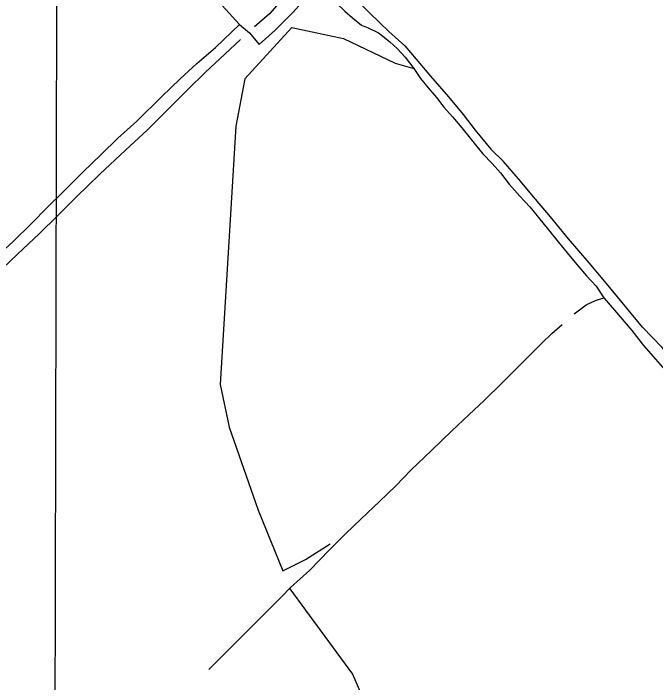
# Model space of a CAD drawing. Extents: x 3161514 to 3199414, y 831166 to 856601.
# Drawn here: x 3191795 to 3193061, y 839966 to 841285 of the extents above; entities that cross this region are included whole.
import ezdxf

# ---------------------------------------------------------------- set-up
doc = ezdxf.new("R2010")
doc.units = 0
for name, color, linetype in [('V-GRID-MAJR', 7, 'Continuous'), ('V-SITE-VEGE', 7, 'Continuous'), ('V-TOPO-SHOR', 7, 'Continuous')]:
    doc.layers.add(name, color=color, linetype=linetype)

msp = doc.modelspace()

# ---------------------------------------------------------------- linework, layer by layer
at = {"layer": 'V-GRID-MAJR'}
msp.add_spline([(3191868.8, 836560.6), (3191883.8, 842621), (3191898.8, 848683.4), (3191913.8, 854745.9), (3191913.8, 854747.8)], degree=3, dxfattribs=at)
at = {"layer": 'V-SITE-VEGE'}
for points in [[(3192102.5, 841409), (3192137.4, 841372.5), (3192173.1, 841333.4), (3192206.8, 841300.8), (3192240.8, 841263.1)], [(3192240.8, 841263.1), (3192260.3, 841246.8), (3192279.7, 841223.8), (3192310.7, 841252.2), (3192345.5, 841287.2), (3192377.2, 841322.7), (3192417.3, 841367.5), (3192441.5, 841343.1), (3192468.5, 841315.4), (3192497.7, 841285.7), (3192535, 841249.8), (3192566.3, 841221.1)], [(3191931.8, 840972.4), (3191967.8, 841007.3), (3192001.1, 841039.1), (3192038.3, 841072.8), (3192087.3, 841121.5), (3192124, 841156.6), (3192156.4, 841186.4), (3192193.4, 841218.2), (3192240.8, 841263.1)], [(3192566.3, 841221.1), (3192589.2, 841194.8), (3192616.9, 841161.6), (3192652.7, 841120.7), (3192681.5, 841085.7), (3192705.2, 841055.1), (3192736.2, 841018)], [(3193034.7, 840667.1), (3192994.8, 840715.2), (3192964.3, 840752.9), (3192929.7, 840793.4), (3192889.1, 840840.8), (3192853.5, 840884.3), (3192824, 840918.8), (3192790.9, 840959), (3192760.9, 840993.6), (3192736.2, 841018)], [(3191613.7, 840663.7), (3191652.9, 840700.8), (3191687.4, 840734.2), (3191724.3, 840769.7), (3191762.8, 840807.1), (3191794.6, 840835.6), (3191830.5, 840871.4), (3191862.1, 840903.2), (3191893.2, 840933.6), (3191931.8, 840972.4)], [(3193458.1, 840887), (3193414.1, 840845.9), (3193366.3, 840801.7), (3193334, 840769.5), (3193299.6, 840734.6), (3193258.3, 840692), (3193225.9, 840659.4), (3193195.1, 840631.5), (3193164, 840600.3), (3193127.4, 840568), (3193102.4, 840592.8), (3193073.1, 840627.5), (3193034.7, 840667.1)]]:
    msp.add_lwpolyline(points, dxfattribs=at)
at = {"layer": 'V-TOPO-SHOR'}
msp.add_line((3192324.4, 840136), (3192180.3, 839991.9), dxfattribs=at)
for points in [[(3192447.5, 841431.7), (3192404.9, 841392.4), (3192381.2, 841368.3), (3192351.1, 841338.9), (3192323.6, 841311.8), (3192299.8, 841284.4), (3192270, 841258.5)], [(3192416.8, 841323.4), (3192432.8, 841304.9), (3192448.5, 841289.7), (3192463.6, 841276.8), (3192480.9, 841261.8), (3192494.4, 841256.9), (3192514.5, 841246.8), (3192525.7, 841238.5), (3192537.2, 841229), (3192551.3, 841216.1)], [(3192344, 841257.8), (3192251.1, 841156), (3192233.4, 841063), (3192202.4, 840554), (3192220.1, 840469.9), (3192277.6, 840306.1), (3192326.3, 840186.6), (3192370.6, 840208.7), (3192419.3, 840239.7)], [(3192344, 841257.8), (3192445.8, 841235.7), (3192547.7, 841187), (3192584.1, 841176.8)], [(3192242.7, 841233.8), (3192211.6, 841204.9), (3192173.7, 841169.2), (3192139.1, 841135.5), (3192097.5, 841093.6), (3192059.1, 841056.1), (3192016.1, 841015.5), (3191965.4, 840968.5)], [(3192551.3, 841216.1), (3192567.5, 841199), (3192584.1, 841176.8), (3192597.6, 841157.2), (3192612.3, 841138.8), (3192628.8, 841119.3), (3192643.7, 841100.3), (3192660.3, 841081.5), (3192675.4, 841063.5), (3192690.3, 841046), (3192703.3, 841029.2), (3192720.3, 841008.8), (3192738.8, 840989.3), (3192754.8, 840970.8), (3192772.5, 840949)], [(3191965.4, 840968.5), (3191919.5, 840923.8), (3191882.4, 840887.1), (3191845.6, 840851), (3191803.3, 840810.4), (3191758.7, 840768.8), (3191720.4, 840731.8), (3191679, 840690.1), (3191645, 840656)], [(3192772.5, 840949), (3192793.3, 840924.7), (3192812.8, 840904.1), (3192830.1, 840882.7), (3192849.8, 840858.9), (3192868.6, 840834.7), (3192886.8, 840813.5), (3192905.9, 840790.2), (3192924.9, 840768.3), (3192943.4, 840747.5), (3192958.7, 840724.7), (3192980.1, 840700.4)], [(3192900.5, 840693), (3192924, 840711), (3192942.1, 840719.6), (3192958.7, 840724.7)], [(3192980.1, 840700.4), (3193014.2, 840659.9), (3193037.2, 840630.7), (3193060.4, 840603.4), (3193092.6, 840566.6), (3193114.6, 840537.7)], [(3192619.1, 840423.6), (3192659.1, 840462.2), (3192693, 840494.1), (3192723.1, 840522.2), (3192758.6, 840557), (3192785.7, 840584.7), (3192813.1, 840611.4), (3192835.9, 840634.5), (3192856.4, 840654.2), (3192876.5, 840671.8)], [(3192324.4, 840136), (3192341.4, 840153.5), (3192379.1, 840187.9), (3192417.3, 840227.1), (3192449.3, 840259.1), (3192480.2, 840289.1), (3192516.3, 840323), (3192548.6, 840353.9), (3192579.3, 840385.7), (3192619.1, 840423.6)], [(3192339.6, 840151.2), (3192463.6, 839983), (3192521.1, 839850.2), (3192596.3, 839624.5), (3192662.7, 839336.7), (3192733.6, 839004.8)]]:
    msp.add_lwpolyline(points, dxfattribs=at)

doc.saveas('drawing.dxf')
